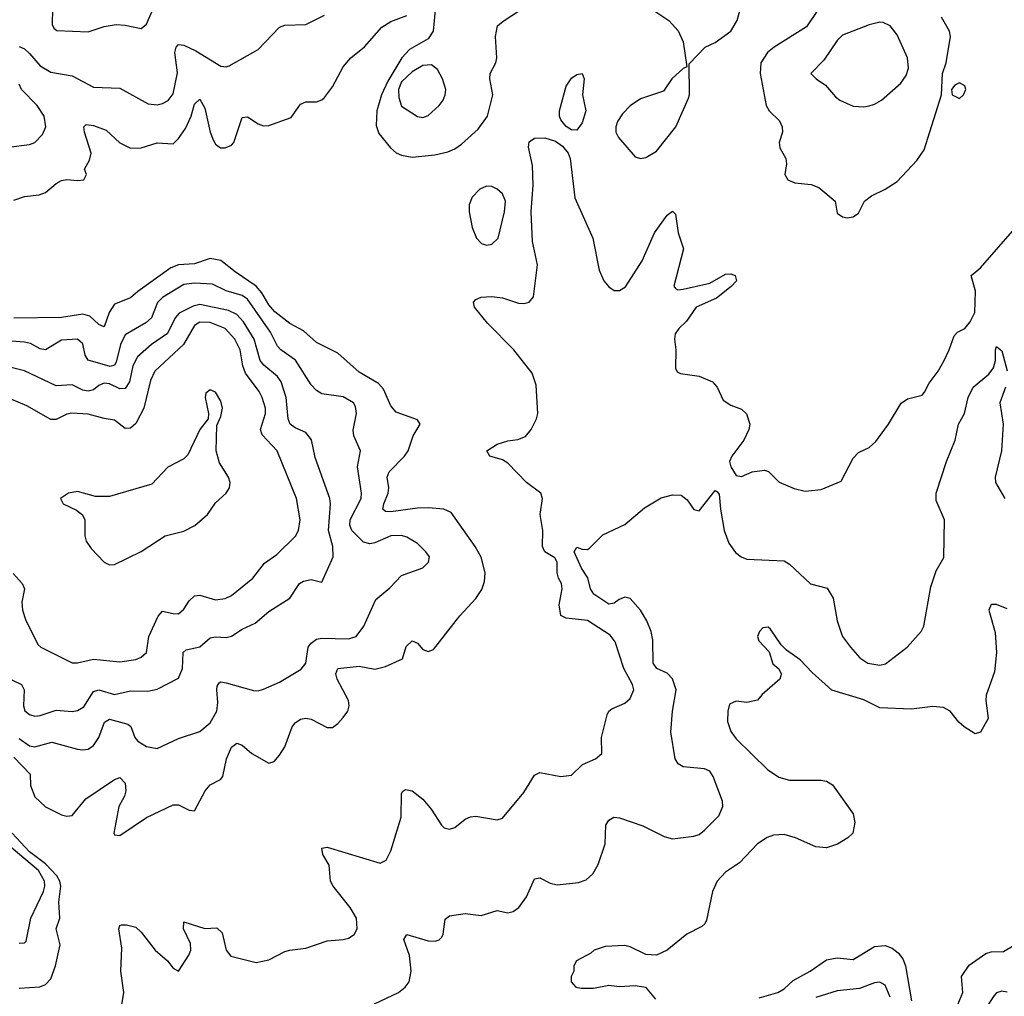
# Model space of a CAD drawing. Header units: inches. Extents: x 1603819 to 1745079, y 385938 to 533966.
# Tile 402 of 561: x 1712992 to 1716699, y 451356 to 455033. Entities that reach past the tile are written whole.
import ezdxf

# ---------------------------------------------------------------- set-up
doc = ezdxf.new("R2010")
doc.units = ezdxf.units.IN
doc.header["$MEASUREMENT"] = 0
doc.layers.add('B7415', color=7, linetype='Continuous')

msp = doc.modelspace()

# ---------------------------------------------------------------- linework, layer by layer
at = {"layer": 'B7415', "color": 5}
for points, elevation in [([(1713115.6, 455075.6), (1713115.3, 455015.3), (1713121.6, 455001.6), (1713132.5, 454992.5), (1713250, 454987.1), (1713310, 455007.3), (1713355.5, 455015.5), (1713390, 455012.7), (1713450, 454999.3), (1713470, 455016.3), (1713509.9, 455110.1)], 360), ([(1716037.3, 455130), (1715954.3, 455005.7), (1715832.4, 454930), (1715807.5, 454910), (1715783, 454870), (1715780.4, 454830), (1715802.8, 454710), (1715813.4, 454690), (1715852.3, 454652.3), (1715863.1, 454630), (1715864.6, 454610), (1715851.7, 454570), (1715854.6, 454550), (1715877, 454510), (1715879.5, 454490), (1715873.1, 454450), (1715884.2, 454430), (1715910, 454418.5), (1715972.3, 454412.3), (1716001.2, 454401.2), (1716062.8, 454350), (1716070, 454304.7), (1716090, 454291), (1716107.3, 454287.3), (1716130, 454290.8), (1716150, 454304), (1716172.7, 454350), (1716199.3, 454370), (1716250, 454394.9), (1716295.8, 454424.2), (1716370, 454503), (1716397.3, 454542.7), (1716463, 454750), (1716466, 454830), (1716480.7, 454870), (1716496.4, 454970), (1716492.5, 454990), (1716462.2, 455042.2)], 320), ([(1714557.8, 455082.2), (1714549.6, 454990), (1714530, 454961.5), (1714459.8, 454920.2), (1714430.5, 454889.5), (1714378.5, 454801.5), (1714354.4, 454750), (1714336.7, 454690), (1714334, 454634), (1714345, 454605), (1714388.3, 454550), (1714410, 454531.3), (1714430, 454522.4), (1714470, 454515.8), (1714555.7, 454524.3), (1714604.5, 454535.5), (1714630, 454546.7), (1714655.9, 454564.1), (1714718.8, 454621.2), (1714754, 454670), (1714773.6, 454750), (1714762.3, 454810), (1714763.8, 454830), (1714785.1, 454870), (1714788.7, 454890), (1714783.1, 454970), (1714790.7, 455009.3), (1714812, 455028), (1714877.4, 455070)], 320), ([(1715346.4, 455090), (1715436.5, 455030), (1715470.7, 454990.7), (1715490.1, 454950), (1715504, 454856), (1715490, 454849.7), (1715448.1, 454810), (1715415.5, 454764.5), (1715330, 454735.2), (1715290, 454708.7), (1715261.2, 454678.8), (1715242.4, 454650), (1715236.3, 454630), (1715237, 454610), (1715247, 454590), (1715310, 454516.5), (1715330, 454510.1), (1715350, 454513.9), (1715390, 454538.4), (1715462.5, 454630), (1715510, 454737), (1715513.5, 454750), (1715512.9, 454867.1), (1715573.5, 454930), (1715610, 454946.8), (1715670.2, 454989.8), (1715692.8, 455030), (1715710, 455090.3)], 320), ([(1712970, 454353.1), (1713010, 454366.7), (1713066.2, 454373.9), (1713090, 454381.8), (1713130, 454416.5), (1713150, 454427.4), (1713170, 454431.5), (1713210, 454426.9), (1713233.6, 454430), (1713244.2, 454450), (1713236.9, 454470), (1713255.8, 454504.2), (1713261.3, 454530), (1713236, 454610), (1713234, 454630), (1713242.2, 454637.8), (1713270, 454635), (1713317.4, 454617.4), (1713370, 454569.1), (1713410, 454549.2), (1713450, 454551.1), (1713510, 454569.2), (1713570, 454565.2), (1713590, 454585.2), (1713616.5, 454623.5), (1713638.5, 454670), (1713650, 454714.4), (1713670, 454733.7), (1713690, 454699.5), (1713709, 454609), (1713720.4, 454580.4), (1713730, 454563.8), (1713749, 454550), (1713766, 454550), (1713790, 454560.9), (1713798.5, 454570), (1713830, 454664.9), (1713850, 454666.7), (1713890, 454640.5), (1713910, 454633.6), (1713930, 454634.8), (1714015, 454665), (1714050, 454715.3), (1714070, 454723.1), (1714110, 454724), (1714130, 454731.4), (1714139.7, 454740.3), (1714170, 454780.2), (1714210, 454854.9), (1714238.5, 454890), (1714290, 454931.3), (1714355.3, 455004.7), (1714390, 455025.8), (1714450, 455049.1)], 320), ([(1712990, 454931.8), (1713010, 454923.2), (1713030, 454905.2), (1713070, 454859.3), (1713110, 454835.4), (1713190, 454822), (1713270, 454779.3), (1713370, 454775.3), (1713476, 454716), (1713510, 454711.8), (1713530, 454717.1), (1713551.5, 454728.5), (1713570, 454754.4), (1713586.6, 454833.4), (1713577.1, 454910), (1713581.7, 454930), (1713590, 454939.3), (1713610, 454936.6), (1713655.2, 454915.2), (1713750, 454857.6), (1713770, 454855.8), (1713780.5, 454859.5), (1713890, 454920.5), (1713970, 455005.3), (1713990, 455012.9), (1714070, 455014.3), (1714139.6, 455050)], 340), ([(1712950, 454553.2), (1713030, 454563.5), (1713050, 454570.2), (1713078.7, 454601.3), (1713090.5, 454630), (1713084.9, 454670), (1713058.8, 454710), (1712999.6, 454770), (1712990.4, 454790)], 340), ([(1713376.4, 451323.6), (1713383.9, 451370), (1713373.7, 451450), (1713377.3, 451537.3), (1713366.2, 451610), (1713370, 451622), (1713375.3, 451624.7), (1713394.7, 451625.3), (1713430, 451616), (1713450, 451597.4), (1713502.3, 451530), (1713549.2, 451490), (1713570, 451461.6), (1713590, 451450.5), (1713629.4, 451510.6), (1713637.3, 451530), (1713635.2, 451555.2), (1713609.3, 451610), (1713610, 451636.4), (1713690, 451610.8), (1713734, 451614), (1713754.4, 451594.4), (1713770.2, 451530.2), (1713787.5, 451507.5), (1713882.8, 451482.8), (1713930, 451493.2), (1713990, 451524.4), (1714010, 451530.2), (1714070, 451536.5), (1714150, 451565), (1714210, 451569.2), (1714230, 451574.9), (1714251.6, 451588.4), (1714263.5, 451610), (1714260.3, 451650), (1714237, 451690), (1714172.3, 451770), (1714162.5, 451790), (1714158, 451850), (1714133.3, 451890), (1714130, 451913.4), (1714150, 451916.9), (1714350, 451856.9), (1714371.7, 451868.3), (1714390, 451904), (1714428.4, 452030), (1714430, 452118), (1714433.1, 452126.9), (1714445.1, 452134.9), (1714470.5, 452130), (1714510, 452098.4), (1714541.1, 452061.1), (1714580.4, 452000.4), (1714590, 451990.4), (1714610, 451985.7), (1714630, 451992), (1714670, 452023.1), (1714690, 452031.4), (1714710, 452033.6), (1714790, 452020.3), (1714810, 452026), (1714890, 452123.7), (1714931, 452189), (1714950, 452198.7), (1715030, 452183.6), (1715070, 452189.1), (1715111.4, 452228.6), (1715159.5, 452250), (1715183.6, 452270), (1715182.7, 452330), (1715204.2, 452415.8), (1715210.9, 452429.1), (1715222, 452438), (1715270, 452460.2), (1715290, 452477.4), (1715304.4, 452510), (1715299.4, 452530), (1715266.4, 452590), (1715234.2, 452690), (1715215.6, 452715.6), (1715130, 452770.5), (1715050, 452779.4), (1715029.9, 452789.9), (1715023.1, 452830), (1715034.6, 452890), (1715032, 452910), (1715020.9, 452930), (1715016.4, 452950), (1715016.2, 452990), (1715006.9, 453006.9), (1714969.9, 453029.9), (1714960.5, 453050), (1714961.7, 453110), (1714951.9, 453170), (1714960.7, 453230), (1714954.6, 453250), (1714900.4, 453290), (1714830, 453363), (1714810, 453375.2), (1714762.6, 453390), (1714750.9, 453410), (1714790, 453434.9), (1714830, 453447.1), (1714868.1, 453451.9), (1714896.2, 453463.8), (1714917.9, 453490), (1714938, 453530), (1714942.8, 453550), (1714936.7, 453656.7), (1714921.5, 453701.5), (1714852.3, 453790), (1714753.2, 453890), (1714704.8, 453950), (1714700.8, 453970), (1714710, 453979.2), (1714730, 453987.8), (1714770, 453990.7), (1714810, 453985.2), (1714870, 453965.4), (1714890, 453964.6), (1714910.3, 453969.7), (1714926.4, 453990), (1714942, 454110), (1714922.6, 454197.4), (1714918.2, 454310), (1714925, 454410), (1714923.5, 454483.5), (1714907.4, 454552.6), (1714910, 454573.2), (1714930, 454587.5), (1714970, 454587.8), (1715010, 454575.9), (1715036.5, 454556.5), (1715057.1, 454530), (1715065.3, 454510), (1715082.8, 454362.8), (1715150.1, 454210), (1715173.3, 454090), (1715191.6, 454050), (1715210, 454026.7), (1715230, 454013.7), (1715250, 454013.1), (1715272.8, 454027.2), (1715335.3, 454124.7), (1715382.6, 454230), (1715430, 454297.3), (1715450, 454312.6), (1715461.3, 454301.3), (1715470.7, 454230), (1715490.9, 454170), (1715454.9, 454030), (1715461.1, 454021.1), (1715470, 454016), (1715490, 454018.5), (1715590, 454040.9), (1715650, 454074.6), (1715670, 454075.9), (1715685.4, 454070), (1715690.9, 454050), (1715671.4, 454028.6), (1715616, 453984), (1715539.1, 453950), (1715502.4, 453897.6), (1715474, 453870), (1715460.6, 453850), (1715457.5, 453830), (1715462, 453790), (1715461.2, 453721.2), (1715467.3, 453707.3), (1715480.4, 453700.4), (1715550, 453691.4), (1715600.9, 453670), (1715618, 453650), (1715640.8, 453600.8), (1715670, 453581.6), (1715710, 453566.4), (1715729.1, 453549.1), (1715741.5, 453510), (1715737.8, 453490), (1715718.3, 453450), (1715673.2, 453390), (1715664.3, 453370), (1715669.1, 453350), (1715690, 453316.2), (1715710, 453313.4), (1715750, 453331.1), (1715796.9, 453336.9), (1715811.3, 453331.3), (1715851.5, 453291.5), (1715907.5, 453267.5), (1715950, 453257.4), (1716010, 453264.4), (1716084.5, 453295.5), (1716130, 453381.6), (1716150, 453403.1), (1716190, 453422), (1716215, 453445), (1716263.5, 453510), (1716311.1, 453588.9), (1716335.1, 453604.9), (1716390, 453619.5), (1716398.3, 453630), (1716415.8, 453664.2), (1716450, 453709.1), (1716472.2, 453750), (1716491.9, 453790), (1716510, 453842.8), (1716523.5, 453856.5), (1716550, 453870.3), (1716570, 453894.9), (1716587.7, 453930), (1716590.7, 454010.7), (1716574, 454070), (1716610, 454098.1), (1716730, 454236.8)], 280), ([(1712970, 452256.6), (1713031.7, 452191.7), (1713032.9, 452150), (1713050, 452106.7), (1713090, 452069.2), (1713150, 452039.2), (1713170, 452034), (1713190, 452037), (1713240.9, 452099.1), (1713350, 452172.8), (1713370, 452180.3), (1713390, 452158), (1713392, 452130), (1713386.4, 452110), (1713365.3, 452070), (1713346.8, 451970), (1713350, 451963.7), (1713370, 451961.7), (1713470, 452029.4), (1713570, 452077.4), (1713590, 452076.5), (1713630, 452057.1), (1713650, 452054), (1713691.1, 452130), (1713710, 452151.7), (1713747.8, 452172.2), (1713756.8, 452183.2), (1713770.5, 452250), (1713790, 452293.8), (1713810, 452309.1), (1713830, 452301.3), (1713866.7, 452270), (1713930, 452233.6), (1713950, 452239.6), (1713970, 452263.6), (1713990, 452295.6), (1714017.8, 452370), (1714030, 452386), (1714050, 452399.3), (1714070, 452403.2), (1714090, 452399.7), (1714150, 452368.4), (1714170, 452368), (1714190, 452382.4), (1714210, 452405.7), (1714227.7, 452430), (1714233.1, 452450), (1714229.9, 452470), (1714187.6, 452550), (1714182, 452570), (1714189.7, 452590), (1714270, 452598.4), (1714330, 452587.5), (1714370, 452598), (1714433.4, 452626.6), (1714447.1, 452672.9), (1714470, 452693.8), (1714490, 452685.3), (1714510, 452662.2), (1714530, 452654), (1714550, 452662), (1714650, 452788), (1714710, 452853.1), (1714732.5, 452887.5), (1714742.3, 452917.7), (1714744.5, 452950), (1714729.9, 453009.9), (1714706.7, 453050), (1714617.1, 453177.1), (1714589.5, 453189.5), (1714530, 453195.1), (1714490, 453194.2), (1714390, 453179.7), (1714370, 453181.7), (1714359.8, 453190), (1714363.2, 453210), (1714380.1, 453250), (1714381.8, 453270), (1714375.7, 453310), (1714383.2, 453330), (1714441.1, 453390), (1714454.9, 453410), (1714474.3, 453465.7), (1714499.6, 453510), (1714490, 453526), (1714410, 453555.6), (1714390, 453579.7), (1714361.6, 453641.6), (1714343.3, 453663.3), (1714270, 453705.4), (1714190, 453777.4), (1714110, 453817.8), (1714061.5, 453861.5), (1714010, 453888.8), (1713952.9, 453932.9), (1713930, 453958.8), (1713904.4, 454004.4), (1713883, 454030), (1713803.3, 454083.3), (1713750, 454126.2), (1713710, 454133.9), (1713650, 454114.1), (1713590, 454110.2), (1713561.2, 454098.8), (1713437.3, 454010), (1713410, 453985.9), (1713350, 453961.5), (1713329.6, 453930), (1713310, 453876.4), (1713290, 453885.7), (1713257.1, 453917.1), (1713230, 453924.7), (1713150, 453911.6), (1712970, 453909.5)], 320), ([(1712990, 452326.3), (1713030, 452298.9), (1713050, 452295.7), (1713113.2, 452313.2), (1713210, 452286.5), (1713230, 452283.5), (1713250, 452286.5), (1713270, 452300.7), (1713289.9, 452330.1), (1713311.7, 452388.3), (1713330, 452399.8), (1713399.9, 452379.9), (1713411.2, 452371.2), (1713425.4, 452330), (1713436.6, 452316.6), (1713470, 452296.5), (1713510, 452289.2), (1713590, 452326.7), (1713670, 452353.2), (1713710, 452385), (1713734.3, 452430), (1713738.1, 452461.9), (1713734.7, 452510), (1713736.2, 452523.8), (1713743.8, 452536.2), (1713750, 452539.7), (1713770, 452536.6), (1713872.1, 452507.9), (1713890, 452506.5), (1713910, 452512.8), (1713970, 452538.6), (1714052.6, 452587.4), (1714069.2, 452610.8), (1714079, 452670), (1714090, 452685.8), (1714110, 452700.4), (1714130, 452704.7), (1714230, 452701.3), (1714259.2, 452710), (1714288.2, 452750), (1714333.3, 452850), (1714385.7, 452894.3), (1714430, 452940.3), (1714510, 452969.2), (1714531.6, 452990), (1714534.7, 453010), (1714521.3, 453030), (1714490, 453061.1), (1714450, 453084.2), (1714430, 453090.6), (1714390, 453089.8), (1714330, 453062.8), (1714310, 453059), (1714286.4, 453066.4), (1714243.4, 453110), (1714235.3, 453130), (1714236.6, 453150), (1714277.7, 453230), (1714279.7, 453250), (1714264.7, 453350), (1714275.6, 453410), (1714250, 453466.6), (1714247.7, 453487.7), (1714260.6, 453550), (1714256.7, 453576.7), (1714248.6, 453590), (1714210, 453613.3), (1714130, 453624.7), (1714110, 453636.8), (1714090, 453657.6), (1714031.2, 453751.2), (1713975.2, 453790), (1713963.3, 453803.3), (1713936.7, 453856.7), (1713850, 453980.8), (1713830, 453994.2), (1713770, 454012.6), (1713717.7, 454037.7), (1713650, 454041.5), (1713610, 454036.3), (1713530, 453987), (1713511.8, 453968.2), (1713488.8, 453910), (1713467.9, 453892.1), (1713390, 453846.1), (1713372, 453810), (1713356.1, 453743.9), (1713350, 453732), (1713332.7, 453727.3), (1713250.8, 453750.8), (1713239.2, 453770), (1713230, 453812.6), (1713210, 453830.5), (1713150, 453826.1), (1713090, 453789.9), (1713070, 453793.7), (1713033.2, 453813.2), (1713010, 453819.2), (1712930, 453825.1)], 340), ([(1712911.9, 452571.9), (1712998.9, 452530), (1713009.2, 452510), (1713006.5, 452450), (1713011.3, 452431.3), (1713030, 452416.5), (1713050, 452410.2), (1713070, 452412.8), (1713130, 452433.4), (1713190, 452428.8), (1713210, 452431.5), (1713234.4, 452445.6), (1713270, 452503.5), (1713290, 452509.5), (1713350, 452492.2), (1713410, 452505.4), (1713475.3, 452504.7), (1713510, 452512.1), (1713590, 452553.1), (1713605.9, 452590), (1713607.4, 452650), (1713619.5, 452660.5), (1713670, 452671.6), (1713710, 452705.2), (1713730, 452709.4), (1713770, 452707.3), (1713790, 452712.3), (1713830, 452738), (1713879.5, 452760.5), (1713930, 452805), (1714010, 452854.9), (1714046.4, 452910), (1714061, 452919), (1714090, 452924.8), (1714130, 452915.5), (1714172.4, 453010), (1714171.1, 453048.9), (1714155.4, 453110), (1714162.3, 453210), (1714159.5, 453230), (1714105, 453385), (1714090.9, 453450.9), (1714070, 453479.3), (1714030, 453496.2), (1714010.5, 453510.5), (1714003.6, 453530), (1713995.6, 453610), (1713977.1, 453670), (1713962.8, 453690), (1713912, 453732), (1713897.6, 453750), (1713875, 453830), (1713834.9, 453894.9), (1713810, 453922.8), (1713778.6, 453938.6), (1713670, 453960.1), (1713645.1, 453954.9), (1713592.6, 453927.4), (1713577.2, 453910), (1713548.9, 453851.1), (1713488.8, 453810), (1713436.2, 453763.8), (1713418.8, 453730), (1713406, 453670), (1713390, 453644.7), (1713370, 453642.8), (1713330, 453662), (1713310, 453664.4), (1713290, 453655.3), (1713270, 453639), (1713250, 453633.7), (1713230, 453638.4), (1713190, 453657.8), (1713130, 453654), (1713010, 453711.1), (1712930, 453731.5)], 360), ([(1712967.7, 452947.7), (1713001.4, 452910), (1713010.1, 452890.1), (1713000.4, 452839.6), (1713002.9, 452810), (1713014.8, 452774.8), (1713060.7, 452680.7), (1713072.2, 452670), (1713190, 452611), (1713210, 452611), (1713270, 452625.3), (1713370, 452615.1), (1713430, 452624.3), (1713450, 452633.3), (1713469.9, 452650), (1713478.2, 452710), (1713513.4, 452786.6), (1713530, 452806.5), (1713570, 452796.6), (1713590, 452796.3), (1713610, 452813), (1713630, 452844.8), (1713650, 452863.5), (1713670, 452866.4), (1713730, 452848.9), (1713765.8, 452854.2), (1713790, 452865.5), (1713869.9, 452930.1), (1713913.7, 452986.3), (1713961.1, 453018.9), (1714031.1, 453088.9), (1714042, 453110), (1714047.7, 453150), (1714034.1, 453230), (1713961.6, 453410), (1713904.9, 453470), (1713899.4, 453490), (1713918.4, 453550), (1713917.3, 453570), (1713905.9, 453610), (1713893.5, 453633.5), (1713842.5, 453702.5), (1713832.8, 453730), (1713822.2, 453790), (1713802.9, 453830), (1713765.6, 453870), (1713710, 453892.7), (1713670, 453893.9), (1713650, 453881.9), (1713609.1, 453810), (1713501.8, 453710), (1713485.1, 453674.9), (1713459.6, 453570), (1713430, 453512.4), (1713410, 453495), (1713390, 453494.3), (1713350, 453525.7), (1713310, 453531.6), (1713250, 453548.3), (1713189.1, 453550.9), (1713170, 453547.5), (1713130, 453528), (1713110, 453528.1), (1713019.5, 453579.5), (1712930, 453616.2)], 380), ([(1714327.6, 451327.6), (1714418, 451370), (1714443.5, 451390), (1714458.4, 451410), (1714465.8, 451450), (1714460.2, 451510), (1714438.9, 451570), (1714450, 451588), (1714530, 451565.2), (1714556.5, 451563.5), (1714571.7, 451568.3), (1714581.3, 451578.7), (1714586.9, 451590), (1714593.8, 451646.2), (1714610, 451659.3), (1714670, 451667.8), (1714730, 451659.7), (1714790, 451678.7), (1714830, 451670.3), (1714850, 451675.3), (1714870.9, 451690), (1714900.8, 451730), (1714930, 451798.4), (1714950, 451802), (1714990, 451781.7), (1715015.4, 451775.4), (1715095.5, 451784.5), (1715125, 451795), (1715150, 451817.6), (1715170, 451852.7), (1715195.9, 451930), (1715199.3, 452000.7), (1715210, 452019.1), (1715229, 452030), (1715250, 452028.2), (1715338, 451998), (1715418, 451958), (1715450, 451948.2), (1715530, 451958.7), (1715550, 451965.7), (1715570, 451981.7), (1715624.8, 452035.2), (1715639.7, 452070), (1715638, 452090), (1715603.7, 452183.7), (1715590, 452203.5), (1715570, 452212.1), (1715490, 452219.9), (1715471.5, 452231.5), (1715460.2, 452250), (1715444.1, 452350), (1715449.8, 452430), (1715464, 452510), (1715450, 452551.3), (1715430, 452572.3), (1715390.7, 452590.7), (1715376.6, 452610), (1715376.3, 452696.3), (1715370, 452729.6), (1715353.7, 452770), (1715329, 452810), (1715290, 452853.2), (1715270, 452858.5), (1715249.5, 452850.5), (1715230, 452836.1), (1715210, 452832.9), (1715153.7, 452870), (1715141.5, 452890), (1715131.5, 452931.5), (1715107.6, 452967.6), (1715079.9, 453030), (1715090, 453046.7), (1715110, 453039.8), (1715130, 453038.2), (1715137.4, 453042.6), (1715187.1, 453092.9), (1715270, 453132.2), (1715344.5, 453195.5), (1715407.4, 453232.6), (1715450, 453244.6), (1715482.3, 453242.3), (1715505.5, 453225.5), (1715530, 453189.2), (1715550, 453183.2), (1715610, 453259.7), (1715617, 453257), (1715625.9, 453245.9), (1715630.1, 453190), (1715644.6, 453110), (1715661.9, 453061.9), (1715687, 453027), (1715708.8, 453010), (1715730, 453002.3), (1715870, 452994.9), (1715890, 452982.6), (1715970, 452908.7), (1716032.7, 452892.7), (1716054.3, 452854.3), (1716070.3, 452770), (1716084.5, 452724.5), (1716090.4, 452710), (1716120.3, 452670), (1716155.3, 452630), (1716185.3, 452610), (1716230, 452602.5), (1716252, 452608), (1716333.3, 452670), (1716386, 452730), (1716396, 452750), (1716422, 452898), (1716442, 452958), (1716471.7, 453008.3), (1716474, 453150), (1716442.7, 453222.7), (1716442.1, 453250), (1716480.9, 453370), (1716514.6, 453450), (1716526.6, 453510), (1716549.8, 453550.2), (1716562.6, 453610), (1716582, 453650), (1716641.1, 453698.9), (1716658.3, 453721.7), (1716666.3, 453750), (1716665.7, 453790), (1716670, 453802.8), (1716690, 453786), (1716710, 453711)], 260), ([(1716703, 453650), (1716682.1, 453590), (1716695.4, 453510), (1716689.1, 453410), (1716665, 453310), (1716665.3, 453290), (1716701.6, 453230)], 260), ([(1716710, 452814.9), (1716670, 452830.8), (1716650, 452831), (1716640.9, 452810), (1716665.1, 452725.1), (1716669.9, 452649.9), (1716662.5, 452577.5), (1716631.4, 452490), (1716629, 452469), (1716637.7, 452402.3), (1716610, 452351), (1716590, 452344), (1716548.2, 452370), (1716528.2, 452388.2), (1716495.5, 452430), (1716470, 452443.7), (1716430, 452447.4), (1716350, 452436.9), (1716230, 452442.3), (1716170, 452472.4), (1716050, 452508.5), (1715975.2, 452575.2), (1715930, 452622.9), (1715879.1, 452659.1), (1715859.4, 452679.4), (1715818.3, 452738.3), (1715810, 452745.5), (1715790, 452743.8), (1715777.6, 452730), (1715769.7, 452710.3), (1715774.7, 452694.7), (1715813.4, 452653.4), (1715827.6, 452607.6), (1715850, 452588.7), (1715859.3, 452570), (1715858, 452562), (1715854, 452550), (1715787.3, 452492.7), (1715769.4, 452470.6), (1715730, 452462), (1715690, 452466.8), (1715664.5, 452455.5), (1715658, 452430), (1715657.6, 452390), (1715670, 452353.2), (1715690, 452325.6), (1715808, 452210), (1715850, 452180.4), (1715890, 452169.8), (1716010, 452169.4), (1716030, 452165.3), (1716052.2, 452152.2), (1716130, 452043.5), (1716136.9, 452010), (1716129.3, 451970.7), (1716110, 451952), (1716071.3, 451928.7), (1716030, 451914.6), (1715990, 451918.4), (1715912.4, 451952.4), (1715870, 451965.7), (1715830, 451963), (1715805.9, 451954.1), (1715769.9, 451930.1), (1715702, 451858), (1715650, 451823), (1715617.6, 451790), (1715600.2, 451750), (1715577.6, 451642.4), (1715571.8, 451628.2), (1715561, 451619), (1715503.7, 451590), (1715429.8, 451530.2), (1715390, 451510.4), (1715350, 451513.1), (1715290, 451541.7), (1715270, 451546.9), (1715197.1, 451542.9), (1715155.3, 451530), (1715142, 451518), (1715088, 451490), (1715078, 451470), (1715078, 451450), (1715068.7, 451430), (1715068, 451410), (1715086, 451390), (1715106, 451386), (1715153.2, 451386.8), (1715210, 451397.2), (1715250, 451393.2), (1715310, 451396.2), (1715348, 451390), (1715385.6, 451345.6)], 240), ([(1712990, 451387.1), (1713068.8, 451391.2), (1713090, 451399.8), (1713110, 451421.3), (1713127.5, 451470), (1713144.8, 451550), (1713129.3, 451610), (1713143.4, 451650), (1713139.4, 451710), (1713147.6, 451770), (1713143.4, 451790), (1713131.7, 451810), (1713090, 451854.8), (1713030, 451899.8), (1712963.8, 451970)], 320), ([(1712990, 451555.8), (1713010, 451557.1), (1713016.3, 451563.7), (1713034.5, 451650), (1713081.9, 451750), (1713087.2, 451770), (1713085.8, 451790), (1713063, 451830), (1712936.5, 451936.5)], 340), ([(1715776.3, 451350), (1715846, 451370), (1715870, 451384.1), (1715904.5, 451415.5), (1715967.8, 451450), (1716030, 451493.6), (1716070, 451501.3), (1716130, 451495), (1716210, 451543.4), (1716250, 451547.2), (1716277.2, 451537.2), (1716299.5, 451519.5), (1716316.9, 451496.9), (1716327, 451470), (1716350, 451339)], 240), ([(1716517.8, 451310), (1716543.5, 451370), (1716537.6, 451430), (1716566.3, 451473.7), (1716630, 451517.2), (1716650, 451523.5), (1716695.9, 451524.1), (1716770, 451568.8)], 240), ([(1716270, 451353), (1716250, 451397.2), (1716230, 451408.5), (1716210, 451406.4), (1716154.4, 451385.6), (1716070, 451376.8), (1715990, 451351.7)], 260), ([(1716710, 451371.4), (1716690, 451374.8), (1716670, 451368.4), (1716660.9, 451359.1), (1716630, 451311)], 260)]:
    msp.add_lwpolyline(points, dxfattribs=dict(at, elevation=elevation))
for points, elevation in [([(1716230, 455023.6), (1716190, 455014), (1716090, 454974.8), (1716070, 454954.7), (1716020, 454880), (1715971, 454830), (1715990.8, 454810), (1716026.1, 454786.1), (1716063.1, 454743.1), (1716080.5, 454730), (1716130, 454707.7), (1716170, 454705.2), (1716190, 454708.9), (1716210, 454714.6), (1716237, 454730), (1716310, 454793.7), (1716330, 454822.4), (1716338.1, 454850), (1716334.5, 454890), (1716295.6, 454975.6), (1716270, 455009.6), (1716242.5, 455022.5)], 340), ([(1714543.3, 454863.3), (1714510, 454859.9), (1714470, 454837.2), (1714430, 454799.1), (1714418.2, 454770), (1714419.4, 454739.4), (1714430, 454707.2), (1714490, 454667.9), (1714510, 454664.7), (1714530, 454671.7), (1714571.1, 454710), (1714587.2, 454730), (1714594.2, 454750), (1714596.1, 454770), (1714584.5, 454810), (1714565.9, 454845.9)], 340), ([(1715090, 454617.4), (1715070, 454617.8), (1715050, 454630.8), (1715030, 454656.3), (1715024.3, 454670), (1715025, 454690), (1715050, 454782.8), (1715070, 454813), (1715090, 454826.8), (1715110, 454831), (1715117.1, 454810), (1715111.1, 454750), (1715124.3, 454690), (1715110, 454645)], 280), ([(1716530, 454795.1), (1716513.2, 454786.8), (1716500.7, 454770), (1716502.8, 454750), (1716530, 454736.3), (1716546, 454750), (1716553.7, 454770), (1716550, 454784)], 320), ([(1714750, 454406.6), (1714724.6, 454395.4), (1714695.5, 454364.5), (1714684, 454336), (1714684.1, 454310), (1714696.1, 454250), (1714712.2, 454210), (1714730.4, 454190), (1714750, 454183.9), (1714770, 454187.3), (1714793.3, 454210), (1714817.8, 454310), (1714821.5, 454350), (1714810, 454377.4), (1714790, 454394.6), (1714770, 454405)], 320), ([(1713710, 453639.8), (1713693.3, 453626.7), (1713690.2, 453610), (1713703.8, 453550), (1713702.2, 453530), (1713670, 453489.8), (1713626, 453394), (1713610, 453379.9), (1713550, 453347.9), (1713490, 453284.2), (1713330, 453237.4), (1713277.3, 453237.3), (1713210, 453256.5), (1713176.3, 453250), (1713145.5, 453230), (1713156.3, 453210), (1713206.6, 453186.6), (1713229.3, 453169.3), (1713237.2, 453150), (1713237.8, 453090), (1713243.2, 453070), (1713261.9, 453041.9), (1713311, 452991), (1713330, 452980.8), (1713350, 452981.8), (1713450, 453031.2), (1713539.8, 453090), (1713610, 453106.6), (1713651.8, 453128.2), (1713699.8, 453170), (1713730, 453213.6), (1713769.7, 453250), (1713782.4, 453270), (1713785, 453290), (1713778, 453310), (1713744.9, 453364.9), (1713732.1, 453410), (1713734.5, 453505.5), (1713750, 453539.5), (1713755.4, 453570), (1713750, 453596.4), (1713730, 453630.6)], 420)]:
    msp.add_lwpolyline(points, close=True, dxfattribs=dict(at, elevation=elevation))

doc.saveas('drawing.dxf')
